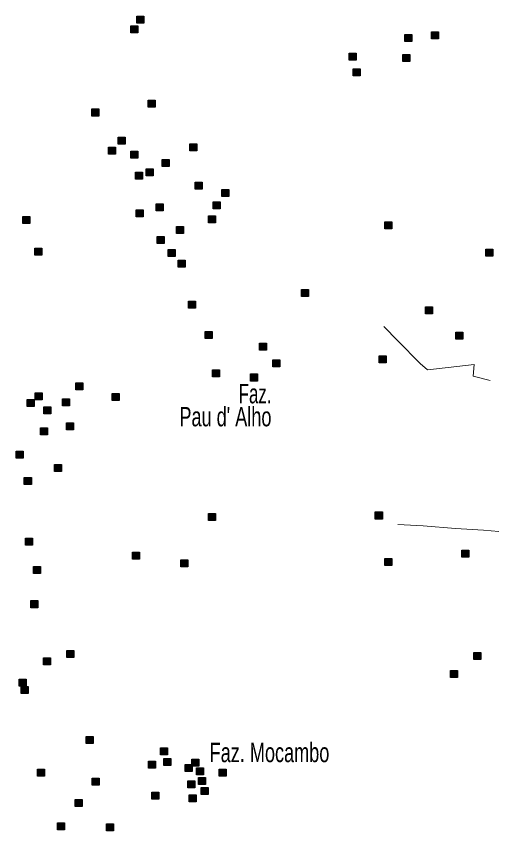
# Model space of a CAD drawing. Extents: x 445.6 to 500, y 8618.1 to 8673.4.
# Drawn here: x 469.86 to 473.85, y 8630.22 to 8636.96 of the extents above; entities that cross this region are included whole.
import ezdxf
from ezdxf.enums import TextEntityAlignment as Align

# ---------------------------------------------------------------- set-up
doc = ezdxf.new("R2010")
doc.units = 0
doc.header["$LTSCALE"] = 0.064
doc.linetypes.add('DOT_DASHED', pattern=[7.7, 5, -1.2, 0.3, -1.2])
doc.layers.add('2', color=7, linetype='Continuous', lineweight=25)
doc.layers.add('22', color=7, linetype='DOT_DASHED', lineweight=13)
doc.layers.add('61', color=7, linetype='Continuous')

msp = doc.modelspace()

# ---------------------------------------------------------------- hatches: boundary and pattern name
at = {"layer": '2'}
for points in [[(470.8591, 8636.9612), (470.9171, 8636.9612), (470.9171, 8636.9032), (470.8591, 8636.9032)], [(470.8092, 8636.8834), (470.8672, 8636.8834), (470.8672, 8636.8254), (470.8092, 8636.8254)], [(473.2974, 8636.8334), (473.3554, 8636.8334), (473.3554, 8636.7754), (473.2974, 8636.7754)], [(473.0757, 8636.8112), (473.1337, 8636.8112), (473.1337, 8636.7532), (473.0757, 8636.7532)], [(472.6158, 8636.6555), (472.6738, 8636.6555), (472.6738, 8636.5975), (472.6158, 8636.5975)], [(473.0591, 8636.6444), (473.1171, 8636.6444), (473.1171, 8636.5864), (473.0591, 8636.5864)], [(472.649, 8636.5277), (472.707, 8636.5277), (472.707, 8636.4697), (472.649, 8636.4697)], [(470.9533, 8636.2665), (471.0113, 8636.2665), (471.0113, 8636.2085), (470.9533, 8636.2085)], [(470.4878, 8636.1942), (470.5458, 8636.1942), (470.5458, 8636.1362), (470.4878, 8636.1362)], [(470.7039, 8635.9608), (470.7619, 8635.9608), (470.7619, 8635.9028), (470.7039, 8635.9028)], [(470.6263, 8635.8774), (470.6843, 8635.8774), (470.6843, 8635.8194), (470.6263, 8635.8194)], [(471.2969, 8635.9052), (471.3549, 8635.9052), (471.3549, 8635.8472), (471.2969, 8635.8472)], [(470.8092, 8635.844), (470.8672, 8635.844), (470.8672, 8635.786), (470.8092, 8635.786)], [(471.0697, 8635.7773), (471.1277, 8635.7773), (471.1277, 8635.7193), (471.0697, 8635.7193)], [(470.848, 8635.6717), (470.906, 8635.6717), (470.906, 8635.6137), (470.848, 8635.6137)], [(470.9367, 8635.6995), (470.9947, 8635.6995), (470.9947, 8635.6415), (470.9367, 8635.6415)], [(471.3425, 8635.5894), (471.4005, 8635.5894), (471.4005, 8635.5314), (471.3425, 8635.5314)], [(471.5629, 8635.5272), (471.6209, 8635.5272), (471.6209, 8635.4692), (471.5629, 8635.4692)], [(471.0198, 8635.4105), (471.0778, 8635.4105), (471.0778, 8635.3525), (471.0198, 8635.3525)], [(471.4908, 8635.4272), (471.5488, 8635.4272), (471.5488, 8635.3692), (471.4908, 8635.3692)], [(470.8535, 8635.3605), (470.9115, 8635.3605), (470.9115, 8635.3025), (470.8535, 8635.3025)], [(469.917, 8635.3049), (469.975, 8635.3049), (469.975, 8635.2469), (469.917, 8635.2469)], [(471.452, 8635.3105), (471.51, 8635.3105), (471.51, 8635.2525), (471.452, 8635.2525)], [(471.1883, 8635.2228), (471.2463, 8635.2228), (471.2463, 8635.1648), (471.1883, 8635.1648)], [(472.9116, 8635.2617), (472.9696, 8635.2617), (472.9696, 8635.2037), (472.9116, 8635.2037)], [(471.0273, 8635.1387), (471.0853, 8635.1387), (471.0853, 8635.0807), (471.0273, 8635.0807)], [(470.0168, 8635.0437), (470.0748, 8635.0437), (470.0748, 8634.9857), (470.0168, 8634.9857)], [(471.1195, 8635.0326), (471.1775, 8635.0326), (471.1775, 8634.9746), (471.1195, 8634.9746)], [(473.7463, 8635.0348), (473.8043, 8635.0348), (473.8043, 8634.9768), (473.7463, 8634.9768)], [(471.2027, 8634.9436), (471.2607, 8634.9436), (471.2607, 8634.8856), (471.2027, 8634.8856)], [(472.2223, 8634.7014), (472.2803, 8634.7014), (472.2803, 8634.6434), (472.2223, 8634.6434)], [(471.2858, 8634.6046), (471.3438, 8634.6046), (471.3438, 8634.5466), (471.2858, 8634.5466)], [(473.2483, 8634.5579), (473.3063, 8634.5579), (473.3063, 8634.4999), (473.2483, 8634.4999)], [(471.4251, 8634.3522), (471.4831, 8634.3522), (471.4831, 8634.2942), (471.4251, 8634.2942)], [(473.4977, 8634.3467), (473.5557, 8634.3467), (473.5557, 8634.2887), (473.4977, 8634.2887)], [(471.874, 8634.2577), (471.932, 8634.2577), (471.932, 8634.1997), (471.874, 8634.1997)], [(472.8659, 8634.1521), (472.9239, 8634.1521), (472.9239, 8634.0941), (472.8659, 8634.0941)], [(471.9848, 8634.1188), (472.0428, 8634.1188), (472.0428, 8634.0608), (471.9848, 8634.0608)], [(471.486, 8634.0354), (471.544, 8634.0354), (471.544, 8633.9774), (471.486, 8633.9774)], [(471.7999, 8634.0016), (471.8579, 8634.0016), (471.8579, 8633.9436), (471.7999, 8633.9436)], [(470.3555, 8633.9298), (470.4135, 8633.9298), (470.4135, 8633.8718), (470.3555, 8633.8718)], [(469.951, 8633.7909), (470.009, 8633.7909), (470.009, 8633.7329), (469.951, 8633.7329)], [(470.0175, 8633.8464), (470.0755, 8633.8464), (470.0755, 8633.7884), (470.0175, 8633.7884)], [(470.2447, 8633.7964), (470.3027, 8633.7964), (470.3027, 8633.7384), (470.2447, 8633.7384)], [(470.6548, 8633.8409), (470.7128, 8633.8409), (470.7128, 8633.7829), (470.6548, 8633.7829)], [(470.0895, 8633.7297), (470.1475, 8633.7297), (470.1475, 8633.6717), (470.0895, 8633.6717)], [(470.278, 8633.5963), (470.336, 8633.5963), (470.336, 8633.5383), (470.278, 8633.5383)], [(470.0618, 8633.5574), (470.1198, 8633.5574), (470.1198, 8633.4994), (470.0618, 8633.4994)], [(469.8623, 8633.3629), (469.9203, 8633.3629), (469.9203, 8633.3049), (469.8623, 8633.3049)], [(470.1782, 8633.2517), (470.2362, 8633.2517), (470.2362, 8633.1937), (470.1782, 8633.1937)], [(469.9288, 8633.1461), (469.9868, 8633.1461), (469.9868, 8633.0881), (469.9288, 8633.0881)], [(471.453, 8632.8487), (471.511, 8632.8487), (471.511, 8632.7907), (471.453, 8632.7907)], [(472.8329, 8632.8599), (472.8909, 8632.8599), (472.8909, 8632.8019), (472.8329, 8632.8019)], [(469.9372, 8632.6432), (469.9952, 8632.6432), (469.9952, 8632.5852), (469.9372, 8632.5852)], [(470.8238, 8632.5264), (470.8818, 8632.5264), (470.8818, 8632.4684), (470.8238, 8632.4684)], [(473.5478, 8632.543), (473.6058, 8632.543), (473.6058, 8632.485), (473.5478, 8632.485)], [(471.2228, 8632.4653), (471.2808, 8632.4653), (471.2808, 8632.4073), (471.2228, 8632.4073)], [(472.9105, 8632.4763), (472.9685, 8632.4763), (472.9685, 8632.4183), (472.9105, 8632.4183)], [(470.0037, 8632.4097), (470.0617, 8632.4097), (470.0617, 8632.3517), (470.0037, 8632.3517)], [(469.9815, 8632.1263), (470.0395, 8632.1263), (470.0395, 8632.0683), (469.9815, 8632.0683)], [(470.2807, 8631.7149), (470.3387, 8631.7149), (470.3387, 8631.6569), (470.2807, 8631.6569)], [(473.6475, 8631.6982), (473.7055, 8631.6982), (473.7055, 8631.6402), (473.6475, 8631.6402)], [(470.0868, 8631.6538), (470.1448, 8631.6538), (470.1448, 8631.5958), (470.0868, 8631.5958)], [(473.4536, 8631.5481), (473.5116, 8631.5481), (473.5116, 8631.4901), (473.4536, 8631.4901)], [(469.8873, 8631.4759), (469.9453, 8631.4759), (469.9453, 8631.4179), (469.8873, 8631.4179)], [(469.9039, 8631.4148), (469.9619, 8631.4148), (469.9619, 8631.3568), (469.9039, 8631.3568)], [(470.4414, 8631.0035), (470.4994, 8631.0035), (470.4994, 8630.9455), (470.4414, 8630.9455)], [(471.0566, 8630.909), (471.1146, 8630.909), (471.1146, 8630.851), (471.0566, 8630.851)], [(471.0843, 8630.8201), (471.1423, 8630.8201), (471.1423, 8630.7621), (471.0843, 8630.7621)], [(470.9568, 8630.7979), (471.0148, 8630.7979), (471.0148, 8630.7399), (470.9568, 8630.7399)], [(471.2591, 8630.77), (471.3171, 8630.77), (471.3171, 8630.712), (471.2591, 8630.712)], [(471.3145, 8630.8145), (471.3725, 8630.8145), (471.3725, 8630.7565), (471.3145, 8630.7565)], [(470.0369, 8630.7312), (470.0949, 8630.7312), (470.0949, 8630.6732), (470.0369, 8630.6732)], [(471.3533, 8630.7422), (471.4113, 8630.7422), (471.4113, 8630.6842), (471.3533, 8630.6842)], [(471.5417, 8630.7311), (471.5997, 8630.7311), (471.5997, 8630.6731), (471.5417, 8630.6731)], [(470.4913, 8630.6589), (470.5493, 8630.6589), (470.5493, 8630.6009), (470.4913, 8630.6009)], [(471.2812, 8630.6366), (471.3392, 8630.6366), (471.3392, 8630.5786), (471.2812, 8630.5786)], [(471.3699, 8630.6644), (471.4279, 8630.6644), (471.4279, 8630.6064), (471.3699, 8630.6064)], [(471.3921, 8630.581), (471.4501, 8630.581), (471.4501, 8630.523), (471.3921, 8630.523)], [(470.9845, 8630.5422), (471.0425, 8630.5422), (471.0425, 8630.4842), (470.9845, 8630.4842)], [(471.2923, 8630.5199), (471.3503, 8630.5199), (471.3503, 8630.4619), (471.2923, 8630.4619)], [(470.3503, 8630.4801), (470.4083, 8630.4801), (470.4083, 8630.4221), (470.3503, 8630.4221)], [(470.2028, 8630.2894), (470.2608, 8630.2894), (470.2608, 8630.2314), (470.2028, 8630.2314)], [(470.6077, 8630.2809), (470.6657, 8630.2809), (470.6657, 8630.2229), (470.6077, 8630.2229)]]:
    msp.add_hatch(color=256, dxfattribs=at).paths.add_polyline_path(points)

# ---------------------------------------------------------------- linework, layer by layer
for points in [[(470.8591, 8636.9612), (470.9171, 8636.9612), (470.9171, 8636.9032), (470.8591, 8636.9032)], [(470.8092, 8636.8834), (470.8672, 8636.8834), (470.8672, 8636.8254), (470.8092, 8636.8254)], [(473.2974, 8636.8334), (473.3554, 8636.8334), (473.3554, 8636.7754), (473.2974, 8636.7754)], [(473.0757, 8636.8112), (473.1337, 8636.8112), (473.1337, 8636.7532), (473.0757, 8636.7532)], [(472.6158, 8636.6555), (472.6738, 8636.6555), (472.6738, 8636.5975), (472.6158, 8636.5975)], [(473.0591, 8636.6444), (473.1171, 8636.6444), (473.1171, 8636.5864), (473.0591, 8636.5864)], [(472.649, 8636.5277), (472.707, 8636.5277), (472.707, 8636.4697), (472.649, 8636.4697)], [(470.9533, 8636.2665), (471.0113, 8636.2665), (471.0113, 8636.2085), (470.9533, 8636.2085)], [(470.4878, 8636.1942), (470.5458, 8636.1942), (470.5458, 8636.1362), (470.4878, 8636.1362)], [(470.7039, 8635.9608), (470.7619, 8635.9608), (470.7619, 8635.9028), (470.7039, 8635.9028)], [(470.6263, 8635.8774), (470.6843, 8635.8774), (470.6843, 8635.8194), (470.6263, 8635.8194)], [(471.2969, 8635.9052), (471.3549, 8635.9052), (471.3549, 8635.8472), (471.2969, 8635.8472)], [(470.8092, 8635.844), (470.8672, 8635.844), (470.8672, 8635.786), (470.8092, 8635.786)], [(471.0697, 8635.7773), (471.1277, 8635.7773), (471.1277, 8635.7193), (471.0697, 8635.7193)], [(470.848, 8635.6717), (470.906, 8635.6717), (470.906, 8635.6137), (470.848, 8635.6137)], [(470.9367, 8635.6995), (470.9947, 8635.6995), (470.9947, 8635.6415), (470.9367, 8635.6415)], [(471.3425, 8635.5894), (471.4005, 8635.5894), (471.4005, 8635.5314), (471.3425, 8635.5314)], [(471.5629, 8635.5272), (471.6209, 8635.5272), (471.6209, 8635.4692), (471.5629, 8635.4692)], [(471.0198, 8635.4105), (471.0778, 8635.4105), (471.0778, 8635.3525), (471.0198, 8635.3525)], [(471.4908, 8635.4272), (471.5488, 8635.4272), (471.5488, 8635.3692), (471.4908, 8635.3692)], [(470.8535, 8635.3605), (470.9115, 8635.3605), (470.9115, 8635.3025), (470.8535, 8635.3025)], [(469.917, 8635.3049), (469.975, 8635.3049), (469.975, 8635.2469), (469.917, 8635.2469)], [(471.452, 8635.3105), (471.51, 8635.3105), (471.51, 8635.2525), (471.452, 8635.2525)], [(471.1883, 8635.2228), (471.2463, 8635.2228), (471.2463, 8635.1648), (471.1883, 8635.1648)], [(472.9116, 8635.2617), (472.9696, 8635.2617), (472.9696, 8635.2037), (472.9116, 8635.2037)], [(471.0273, 8635.1387), (471.0853, 8635.1387), (471.0853, 8635.0807), (471.0273, 8635.0807)], [(470.0168, 8635.0437), (470.0748, 8635.0437), (470.0748, 8634.9857), (470.0168, 8634.9857)], [(471.1195, 8635.0326), (471.1775, 8635.0326), (471.1775, 8634.9746), (471.1195, 8634.9746)], [(473.7463, 8635.0348), (473.8043, 8635.0348), (473.8043, 8634.9768), (473.7463, 8634.9768)], [(471.2027, 8634.9436), (471.2607, 8634.9436), (471.2607, 8634.8856), (471.2027, 8634.8856)], [(472.2223, 8634.7014), (472.2803, 8634.7014), (472.2803, 8634.6434), (472.2223, 8634.6434)], [(471.2858, 8634.6046), (471.3438, 8634.6046), (471.3438, 8634.5466), (471.2858, 8634.5466)], [(473.2483, 8634.5579), (473.3063, 8634.5579), (473.3063, 8634.4999), (473.2483, 8634.4999)], [(471.4251, 8634.3522), (471.4831, 8634.3522), (471.4831, 8634.2942), (471.4251, 8634.2942)], [(473.4977, 8634.3467), (473.5557, 8634.3467), (473.5557, 8634.2887), (473.4977, 8634.2887)], [(471.874, 8634.2577), (471.932, 8634.2577), (471.932, 8634.1997), (471.874, 8634.1997)], [(472.8659, 8634.1521), (472.9239, 8634.1521), (472.9239, 8634.0941), (472.8659, 8634.0941)], [(471.9848, 8634.1188), (472.0428, 8634.1188), (472.0428, 8634.0608), (471.9848, 8634.0608)], [(471.486, 8634.0354), (471.544, 8634.0354), (471.544, 8633.9774), (471.486, 8633.9774)], [(471.7999, 8634.0016), (471.8579, 8634.0016), (471.8579, 8633.9436), (471.7999, 8633.9436)], [(470.3555, 8633.9298), (470.4135, 8633.9298), (470.4135, 8633.8718), (470.3555, 8633.8718)], [(469.951, 8633.7909), (470.009, 8633.7909), (470.009, 8633.7329), (469.951, 8633.7329)], [(470.0175, 8633.8464), (470.0755, 8633.8464), (470.0755, 8633.7884), (470.0175, 8633.7884)], [(470.2447, 8633.7964), (470.3027, 8633.7964), (470.3027, 8633.7384), (470.2447, 8633.7384)], [(470.6548, 8633.8409), (470.7128, 8633.8409), (470.7128, 8633.7829), (470.6548, 8633.7829)], [(470.0895, 8633.7297), (470.1475, 8633.7297), (470.1475, 8633.6717), (470.0895, 8633.6717)], [(470.278, 8633.5963), (470.336, 8633.5963), (470.336, 8633.5383), (470.278, 8633.5383)], [(470.0618, 8633.5574), (470.1198, 8633.5574), (470.1198, 8633.4994), (470.0618, 8633.4994)], [(469.8623, 8633.3629), (469.9203, 8633.3629), (469.9203, 8633.3049), (469.8623, 8633.3049)], [(470.1782, 8633.2517), (470.2362, 8633.2517), (470.2362, 8633.1937), (470.1782, 8633.1937)], [(469.9288, 8633.1461), (469.9868, 8633.1461), (469.9868, 8633.0881), (469.9288, 8633.0881)], [(471.453, 8632.8487), (471.511, 8632.8487), (471.511, 8632.7907), (471.453, 8632.7907)], [(472.8329, 8632.8599), (472.8909, 8632.8599), (472.8909, 8632.8019), (472.8329, 8632.8019)], [(469.9372, 8632.6432), (469.9952, 8632.6432), (469.9952, 8632.5852), (469.9372, 8632.5852)], [(470.8238, 8632.5264), (470.8818, 8632.5264), (470.8818, 8632.4684), (470.8238, 8632.4684)], [(473.5478, 8632.543), (473.6058, 8632.543), (473.6058, 8632.485), (473.5478, 8632.485)], [(471.2228, 8632.4653), (471.2808, 8632.4653), (471.2808, 8632.4073), (471.2228, 8632.4073)], [(472.9105, 8632.4763), (472.9685, 8632.4763), (472.9685, 8632.4183), (472.9105, 8632.4183)], [(470.0037, 8632.4097), (470.0617, 8632.4097), (470.0617, 8632.3517), (470.0037, 8632.3517)], [(469.9815, 8632.1263), (470.0395, 8632.1263), (470.0395, 8632.0683), (469.9815, 8632.0683)], [(470.2807, 8631.7149), (470.3387, 8631.7149), (470.3387, 8631.6569), (470.2807, 8631.6569)], [(473.6475, 8631.6982), (473.7055, 8631.6982), (473.7055, 8631.6402), (473.6475, 8631.6402)], [(470.0868, 8631.6538), (470.1448, 8631.6538), (470.1448, 8631.5958), (470.0868, 8631.5958)], [(473.4536, 8631.5481), (473.5116, 8631.5481), (473.5116, 8631.4901), (473.4536, 8631.4901)], [(469.8873, 8631.4759), (469.9453, 8631.4759), (469.9453, 8631.4179), (469.8873, 8631.4179)], [(469.9039, 8631.4148), (469.9619, 8631.4148), (469.9619, 8631.3568), (469.9039, 8631.3568)], [(470.4414, 8631.0035), (470.4994, 8631.0035), (470.4994, 8630.9455), (470.4414, 8630.9455)], [(471.0566, 8630.909), (471.1146, 8630.909), (471.1146, 8630.851), (471.0566, 8630.851)], [(471.0843, 8630.8201), (471.1423, 8630.8201), (471.1423, 8630.7621), (471.0843, 8630.7621)], [(470.9568, 8630.7979), (471.0148, 8630.7979), (471.0148, 8630.7399), (470.9568, 8630.7399)], [(471.2591, 8630.77), (471.3171, 8630.77), (471.3171, 8630.712), (471.2591, 8630.712)], [(471.3145, 8630.8145), (471.3725, 8630.8145), (471.3725, 8630.7565), (471.3145, 8630.7565)], [(470.0369, 8630.7312), (470.0949, 8630.7312), (470.0949, 8630.6732), (470.0369, 8630.6732)], [(471.3533, 8630.7422), (471.4113, 8630.7422), (471.4113, 8630.6842), (471.3533, 8630.6842)], [(471.5417, 8630.7311), (471.5997, 8630.7311), (471.5997, 8630.6731), (471.5417, 8630.6731)], [(470.4913, 8630.6589), (470.5493, 8630.6589), (470.5493, 8630.6009), (470.4913, 8630.6009)], [(471.2812, 8630.6366), (471.3392, 8630.6366), (471.3392, 8630.5786), (471.2812, 8630.5786)], [(471.3699, 8630.6644), (471.4279, 8630.6644), (471.4279, 8630.6064), (471.3699, 8630.6064)], [(471.3921, 8630.581), (471.4501, 8630.581), (471.4501, 8630.523), (471.3921, 8630.523)], [(470.9845, 8630.5422), (471.0425, 8630.5422), (471.0425, 8630.4842), (470.9845, 8630.4842)], [(471.2923, 8630.5199), (471.3503, 8630.5199), (471.3503, 8630.4619), (471.2923, 8630.4619)], [(470.3503, 8630.4801), (470.4083, 8630.4801), (470.4083, 8630.4221), (470.3503, 8630.4221)], [(470.2028, 8630.2894), (470.2608, 8630.2894), (470.2608, 8630.2314), (470.2028, 8630.2314)], [(470.6077, 8630.2809), (470.6657, 8630.2809), (470.6657, 8630.2229), (470.6077, 8630.2229)]]:
    msp.add_lwpolyline(points, close=True, dxfattribs=at)
at = {"layer": '22'}
for points in [[(472.9027, 8634.3937), (473.0195, 8634.2769), (473.2052, 8634.0893), (473.2657, 8634.0372), (473.4348, 8634.056), (473.6497, 8634.081), (473.6434, 8633.9831), (473.7833, 8633.9476)], [(473.0185, 8632.7552), (473.2296, 8632.7454), (473.4971, 8632.7232), (473.7274, 8632.7083), (473.8537, 8632.6984)]]:
    msp.add_lwpolyline(points, dxfattribs=at)

# ---------------------------------------------------------------- texts
at = {"layer": '61'}
for s, width, p in [('Faz.', 0.65, (471.9733, 8633.7587)), ("Pau d' Alho", 0.7, (471.9733, 8633.5687))]:
    msp.add_text(s, height=0.16, dxfattribs=dict(at, width=width)).set_placement(p, align=Align.RIGHT)
at = {"layer": '61', "width": 0.7}
msp.add_text('Faz. Mocambo', height=0.16, dxfattribs=at).set_placement((471.462, 8630.7902))

doc.saveas('drawing.dxf')
